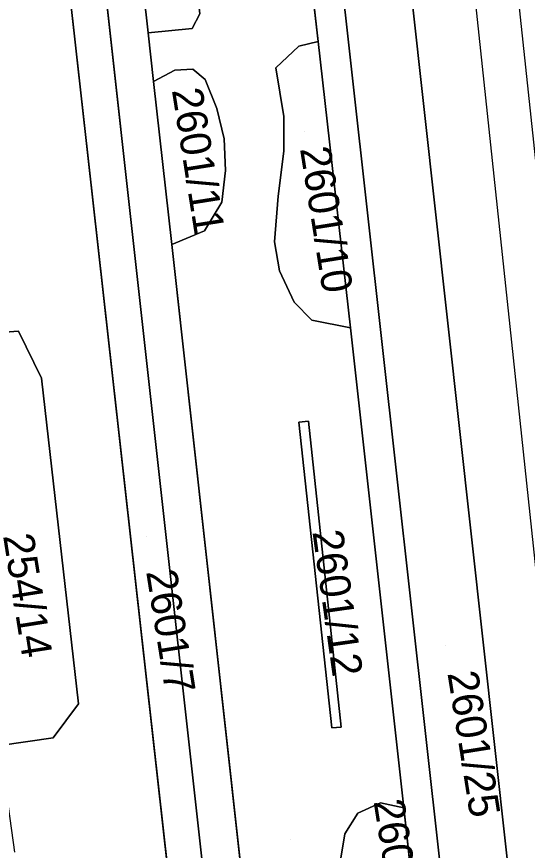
# Model space of a CAD drawing. Extents: x -263423 to -261326, y -1240067 to -1237864.
# Drawn here: x -263245.7 to -263212.2, y -1239493.9 to -1239439.4 of the extents above; entities that cross this region are included whole.
import ezdxf

# ---------------------------------------------------------------- set-up
doc = ezdxf.new("R2010")
doc.units = 0
for name, color, linetype in [('body_kn', 7, 'Continuous'), ('kladpar_druhypozemkov', 7, 'Continuous'), ('kladpar_hranice', 7, 'Continuous'), ('kladpar_parcelnecisla', 7, 'Continuous'), ('kladpar_plochy', 7, 'Continuous'), ('tarchy_linie', 7, 'Continuous')]:
    doc.layers.add(name, color=color, linetype=linetype)

msp = doc.modelspace()

# ---------------------------------------------------------------- linework, layer by layer
at = {"layer": 'body_kn'}
for p, q in [((-263234.18, -1239440.15), (-263234.18, -1239440.15)), ((-263237.06, -1239440.44), (-263237.06, -1239440.44)), ((-263225.93, -1239441), (-263225.93, -1239441)), ((-263225.93, -1239441), (-263225.93, -1239441)), ((-263227.2, -1239441.32), (-263227.2, -1239441.32)), ((-263234.14, -1239442.82), (-263234.14, -1239442.82)), ((-263228.7, -1239442.74), (-263228.7, -1239442.74)), ((-263235.31, -1239442.89), (-263235.31, -1239442.89)), ((-263236.71, -1239443.63), (-263236.71, -1239443.63)), ((-263236.71, -1239443.63), (-263236.71, -1239443.63)), ((-263233.33, -1239443.49), (-263233.33, -1239443.49)), ((-263232.57, -1239445.39), (-263232.57, -1239445.39)), ((-263228.17, -1239445.91), (-263228.17, -1239445.91)), ((-263232.09, -1239447.37), (-263232.09, -1239447.37)), ((-263228.17, -1239448.18), (-263228.17, -1239448.18)), ((-263232, -1239449.46), (-263232, -1239449.46)), ((-263232.23, -1239451.53), (-263232.23, -1239451.53)), ((-263228.55, -1239451.14), (-263228.55, -1239451.14)), ((-263233.36, -1239453.4), (-263233.36, -1239453.4)), ((-263235.51, -1239454.3), (-263235.51, -1239454.3)), ((-263228.78, -1239454.12), (-263228.78, -1239454.12)), ((-263228.45, -1239456.03), (-263228.45, -1239456.03)), ((-263227.5, -1239458.08), (-263227.5, -1239458.08)), ((-263226.34, -1239459.26), (-263226.34, -1239459.26)), ((-263223.81, -1239459.76), (-263223.81, -1239459.76)), ((-263245.55, -1239459.98), (-263245.55, -1239459.98)), ((-263244.04, -1239463.04), (-263244.04, -1239463.04)), ((-263227.18, -1239465.93), (-263227.18, -1239465.93)), ((-263227.18, -1239465.93), (-263227.18, -1239465.93)), ((-263226.56, -1239465.87), (-263226.56, -1239465.87)), ((-263241.62, -1239484.37), (-263241.62, -1239484.37)), ((-263225.02, -1239485.94), (-263225.02, -1239485.94)), ((-263224.42, -1239485.89), (-263224.42, -1239485.89)), ((-263243.28, -1239486.58), (-263243.28, -1239486.58)), ((-263221.85, -1239490.84), (-263221.85, -1239490.84)), ((-263220.32, -1239491.17), (-263220.32, -1239491.17)), ((-263220.32, -1239491.17), (-263220.32, -1239491.17)), ((-263223.32, -1239491.51), (-263223.32, -1239491.51)), ((-263224.17, -1239492.86), (-263224.17, -1239492.86))]:
    msp.add_line(p, q, dxfattribs=at)
at = {"layer": 'kladpar_druhypozemkov'}
for p, q in [((-263226.85, -1239446.88), (-263226.85, -1239446.88)), ((-263232.91, -1239448.08), (-263232.91, -1239448.08)), ((-263226.17, -1239472.13), (-263226.17, -1239472.13)), ((-263237.17, -1239473.41), (-263237.17, -1239473.41)), ((-263217.58, -1239480.57), (-263217.58, -1239480.57)), ((-263227.76, -1239493.26), (-263227.76, -1239493.26))]:
    msp.add_line(p, q, dxfattribs=at)
at = {"layer": 'kladpar_hranice'}
for points in [[(-263205.83, -1239564.04), (-263222.11, -1239417.28), (-263223.44, -1239405.28), (-263226.51, -1239381.3), (-263228.12, -1239366.69), (-263228.94, -1239359.01), (-263232.6, -1239324.94)], [(-263245.79, -1239494.08), (-263246.65, -1239487.95), (-263246.77, -1239487.08), (-263243.28, -1239486.58), (-263241.62, -1239484.37), (-263244.04, -1239463.04), (-263245.55, -1239459.98), (-263249.74, -1239460.28), (-263250.46, -1239453.41), (-263250.76, -1239450.23), (-263252.79, -1239431.49), (-263252.5, -1239431.46), (-263252.73, -1239429.25), (-263253.03, -1239429.29), (-263259.71, -1239368.12), (-263260.56, -1239360.67), (-263250.99, -1239359.24), (-263250.19, -1239366.54), (-263228.38, -1239561.19)], [(-263250.19, -1239366.54), (-263247.88, -1239365.74), (-263244.71, -1239394.18), (-263245.41, -1239397.37), (-263244.31, -1239397.61), (-263226.1, -1239561.5), (-263228.38, -1239561.19), (-263250.19, -1239366.54)], [(-263225.97, -1239566.61), (-263226.14, -1239565.08), (-263227.94, -1239565.26), (-263228.38, -1239561.19), (-263226.1, -1239561.5), (-263244.31, -1239397.61), (-263245.41, -1239397.37), (-263244.71, -1239394.18)], [(-263241.8, -1239398.14), (-263237.06, -1239440.44), (-263236.71, -1239443.63), (-263235.51, -1239454.3), (-263229.08, -1239512.22)], [(-263219.19, -1239501.25), (-263220.32, -1239491.17), (-263223.81, -1239459.76), (-263225.93, -1239441), (-263226.36, -1239437.21), (-263228.47, -1239417.92), (-263231.99, -1239418.3), (-263233.32, -1239406.36), (-263229.79, -1239405.98), (-263230.41, -1239400.57), (-263234.05, -1239399.82), (-263238.17, -1239398.94), (-263241.8, -1239398.14)], [(-263241.8, -1239398.14), (-263238.17, -1239398.94), (-263233.67, -1239439.21), (-263234.18, -1239440.15), (-263237.06, -1239440.44), (-263241.8, -1239398.14)], [(-263238.17, -1239398.94), (-263234.05, -1239399.82), (-263233.32, -1239406.36), (-263231.99, -1239418.3), (-263230.49, -1239432.19), (-263230.14, -1239433.63), (-263228.54, -1239436.02), (-263226.36, -1239437.21), (-263225.93, -1239441), (-263227.2, -1239441.32), (-263228.7, -1239442.74), (-263228.17, -1239445.91), (-263228.17, -1239448.18), (-263228.55, -1239451.14), (-263228.78, -1239454.12), (-263228.45, -1239456.03), (-263227.5, -1239458.08), (-263226.34, -1239459.26), (-263223.81, -1239459.76)], [(-263229.08, -1239512.22), (-263235.51, -1239454.3), (-263233.36, -1239453.4), (-263232.23, -1239451.53), (-263232, -1239449.46), (-263232.09, -1239447.37), (-263232.57, -1239445.39), (-263233.33, -1239443.49), (-263234.14, -1239442.82), (-263235.31, -1239442.89), (-263236.71, -1239443.63), (-263237.06, -1239440.44), (-263234.18, -1239440.15), (-263233.67, -1239439.21), (-263238.17, -1239398.94)], [(-263227.88, -1239405.76), (-263223.44, -1239405.28), (-263222.11, -1239417.28), (-263226.54, -1239417.73), (-263210.3, -1239563.48), (-263205.83, -1239564.04), (-263206.34, -1239566.18), (-263207.12, -1239568.37), (-263208.33, -1239570.35), (-263211.07, -1239572.21), (-263214.26, -1239573.16), (-263223.93, -1239574.15), (-263225.73, -1239573.78), (-263226.95, -1239572.4), (-263227.37, -1239570.62), (-263227.78, -1239566.79), (-263225.97, -1239566.61)], [(-263222.11, -1239417.28), (-263205.83, -1239564.04), (-263210.3, -1239563.48), (-263226.54, -1239417.73), (-263222.11, -1239417.28)], [(-263225.93, -1239441), (-263223.81, -1239459.76), (-263226.34, -1239459.26), (-263227.5, -1239458.08), (-263228.45, -1239456.03), (-263228.78, -1239454.12), (-263228.55, -1239451.14), (-263228.17, -1239448.18), (-263228.17, -1239445.91), (-263228.7, -1239442.74), (-263227.2, -1239441.32), (-263225.93, -1239441)], [(-263236.71, -1239443.63), (-263235.31, -1239442.89), (-263234.14, -1239442.82), (-263233.33, -1239443.49), (-263232.57, -1239445.39), (-263232.09, -1239447.37), (-263232, -1239449.46), (-263232.23, -1239451.53), (-263233.36, -1239453.4), (-263235.51, -1239454.3), (-263236.71, -1239443.63)], [(-263223.81, -1239459.76), (-263220.32, -1239491.17), (-263221.85, -1239490.84), (-263223.32, -1239491.51), (-263224.17, -1239492.86), (-263224.51, -1239494.86)], [(-263249.74, -1239460.28), (-263245.55, -1239459.98), (-263244.04, -1239463.04), (-263241.62, -1239484.37), (-263243.28, -1239486.58), (-263246.77, -1239487.08), (-263249.52, -1239467.17), (-263249.62, -1239466.41), (-263249.26, -1239466.39), (-263249.01, -1239466.39), (-263249.74, -1239460.28)], [(-263226.56, -1239465.87), (-263227.18, -1239465.93), (-263225.02, -1239485.94), (-263224.42, -1239485.89), (-263226.56, -1239465.87)], [(-263227.18, -1239465.93), (-263226.56, -1239465.87), (-263224.42, -1239485.89), (-263225.02, -1239485.94), (-263227.18, -1239465.93)], [(-263220.32, -1239491.17), (-263219.19, -1239501.25), (-263221.68, -1239500.37), (-263223.57, -1239498.98), (-263224.52, -1239496.85), (-263224.51, -1239494.86), (-263224.17, -1239492.86), (-263223.32, -1239491.51), (-263221.85, -1239490.84), (-263220.32, -1239491.17)]]:
    msp.add_lwpolyline(points, dxfattribs=at)
at = {"layer": 'kladpar_plochy'}
for p, q in [((-263250.19, -1239366.54), (-263228.38, -1239561.19)), ((-263226.1, -1239561.5), (-263244.31, -1239397.61)), ((-263241.8, -1239398.14), (-263237.06, -1239440.44)), ((-263226.54, -1239417.73), (-263210.3, -1239563.48)), ((-263205.83, -1239564.04), (-263222.11, -1239417.28)), ((-263225.93, -1239441), (-263226.36, -1239437.21)), ((-263226.36, -1239437.21), (-263225.93, -1239441)), ((-263234.18, -1239440.15), (-263233.67, -1239439.21)), ((-263237.06, -1239440.44), (-263234.18, -1239440.15)), ((-263237.06, -1239440.44), (-263236.71, -1239443.63)), ((-263236.71, -1239443.63), (-263237.06, -1239440.44)), ((-263225.93, -1239441), (-263227.2, -1239441.32)), ((-263223.81, -1239459.76), (-263225.93, -1239441)), ((-263227.2, -1239441.32), (-263228.7, -1239442.74)), ((-263234.14, -1239442.82), (-263235.31, -1239442.89)), ((-263233.33, -1239443.49), (-263234.14, -1239442.82)), ((-263228.7, -1239442.74), (-263228.17, -1239445.91)), ((-263235.31, -1239442.89), (-263236.71, -1239443.63)), ((-263236.71, -1239443.63), (-263235.51, -1239454.3)), ((-263232.57, -1239445.39), (-263233.33, -1239443.49)), ((-263232.09, -1239447.37), (-263232.57, -1239445.39)), ((-263228.17, -1239445.91), (-263228.17, -1239448.18)), ((-263232, -1239449.46), (-263232.09, -1239447.37)), ((-263228.17, -1239448.18), (-263228.55, -1239451.14)), ((-263232.23, -1239451.53), (-263232, -1239449.46)), ((-263233.36, -1239453.4), (-263232.23, -1239451.53)), ((-263228.55, -1239451.14), (-263228.78, -1239454.12)), ((-263235.51, -1239454.3), (-263233.36, -1239453.4)), ((-263235.51, -1239454.3), (-263229.08, -1239512.22)), ((-263229.08, -1239512.22), (-263235.51, -1239454.3)), ((-263228.78, -1239454.12), (-263228.45, -1239456.03)), ((-263228.45, -1239456.03), (-263227.5, -1239458.08)), ((-263227.5, -1239458.08), (-263226.34, -1239459.26)), ((-263226.34, -1239459.26), (-263223.81, -1239459.76)), ((-263220.32, -1239491.17), (-263223.81, -1239459.76)), ((-263223.81, -1239459.76), (-263220.32, -1239491.17)), ((-263245.55, -1239459.98), (-263249.74, -1239460.28)), ((-263244.04, -1239463.04), (-263245.55, -1239459.98)), ((-263241.62, -1239484.37), (-263244.04, -1239463.04)), ((-263226.56, -1239465.87), (-263227.18, -1239465.93)), ((-263227.18, -1239465.93), (-263225.02, -1239485.94)), ((-263224.42, -1239485.89), (-263226.56, -1239465.87)), ((-263243.28, -1239486.58), (-263241.62, -1239484.37)), ((-263225.02, -1239485.94), (-263224.42, -1239485.89)), ((-263246.77, -1239487.08), (-263243.28, -1239486.58)), ((-263221.85, -1239490.84), (-263223.32, -1239491.51)), ((-263220.32, -1239491.17), (-263221.85, -1239490.84)), ((-263219.19, -1239501.25), (-263220.32, -1239491.17)), ((-263223.32, -1239491.51), (-263224.17, -1239492.86)), ((-263224.17, -1239492.86), (-263224.51, -1239494.86))]:
    msp.add_line(p, q, dxfattribs=at)
for points in [[(-263250.19, -1239366.54), (-263247.88, -1239365.74), (-263244.71, -1239394.18), (-263245.41, -1239397.37), (-263244.31, -1239397.61), (-263226.1, -1239561.5), (-263228.38, -1239561.19)], [(-263241.8, -1239398.14), (-263238.17, -1239398.94), (-263233.67, -1239439.21), (-263234.18, -1239440.15), (-263237.06, -1239440.44)], [(-263222.11, -1239417.28), (-263205.83, -1239564.04), (-263210.3, -1239563.48), (-263226.54, -1239417.73)], [(-263225.93, -1239441), (-263223.81, -1239459.76), (-263226.34, -1239459.26), (-263227.5, -1239458.08), (-263228.45, -1239456.03), (-263228.78, -1239454.12), (-263228.55, -1239451.14), (-263228.17, -1239448.18), (-263228.17, -1239445.91), (-263228.7, -1239442.74), (-263227.2, -1239441.32)], [(-263236.71, -1239443.63), (-263235.31, -1239442.89), (-263234.14, -1239442.82), (-263233.33, -1239443.49), (-263232.57, -1239445.39), (-263232.09, -1239447.37), (-263232, -1239449.46), (-263232.23, -1239451.53), (-263233.36, -1239453.4), (-263235.51, -1239454.3)], [(-263249.74, -1239460.28), (-263245.55, -1239459.98), (-263244.04, -1239463.04), (-263241.62, -1239484.37), (-263243.28, -1239486.58), (-263246.77, -1239487.08), (-263249.52, -1239467.17), (-263249.62, -1239466.41), (-263249.26, -1239466.39), (-263249.01, -1239466.39)], [(-263227.18, -1239465.93), (-263226.56, -1239465.87), (-263224.42, -1239485.89), (-263225.02, -1239485.94)], [(-263220.32, -1239491.17), (-263219.19, -1239501.25), (-263221.68, -1239500.37), (-263223.57, -1239498.98), (-263224.52, -1239496.85), (-263224.51, -1239494.86), (-263224.17, -1239492.86), (-263223.32, -1239491.51), (-263221.85, -1239490.84)]]:
    msp.add_lwpolyline(points, close=True, dxfattribs=at)
at = {"layer": 'tarchy_linie'}
for points in [[(-263268.71, -1238927.12), (-263267.79, -1238939.46), (-263261.39, -1238992.43), (-263256.88, -1239047.83), (-263250.48, -1239103.25), (-263243.25, -1239168.79), (-263236.15, -1239234.34), (-263229.56, -1239288.24), (-263223.56, -1239342.68), (-263214.78, -1239419.75), (-263206.52, -1239497.31), (-263198.58, -1239574.76), (-263191.68, -1239638.38), (-263185.41, -1239700.03)], [(-263248.42, -1239578.72), (-263201.54, -1239573.39), (-263209.3, -1239497.6), (-263217.56, -1239420.06), (-263226.14, -1239344.86), (-263276.7, -1239353.71), (-263330.12, -1239363.6), (-263383.76, -1239373.35), (-263420.38, -1239380.21), (-263420.72, -1239378.55), (-263421.07, -1239376.88), (-263384.38, -1239370.01), (-263330.76, -1239360.27), (-263277.3, -1239350.37), (-263225.48, -1239341.29)]]:
    msp.add_lwpolyline(points, dxfattribs=at)

# ---------------------------------------------------------------- texts
at = {"layer": 'kladpar_parcelnecisla'}
for s, rotation, p in [('2601/11', 279, (-263235.51, -1239444.192)), ('2601/10', 279, (-263227.119, -1239448.026)), ('254/14', 279, (-263246.565, -1239473.361)), ('2601/12', 278, (-263226.303, -1239473.102)), ('2601/7', 279, (-263237.193, -1239475.711)), ('2601/25', 279, (-263217.46, -1239482.353)), ('2601/13', 279, (-263222.3, -1239490.746))]:
    msp.add_text(s, height=2, rotation=rotation, dxfattribs=at).set_placement(p)

doc.saveas('drawing.dxf')
